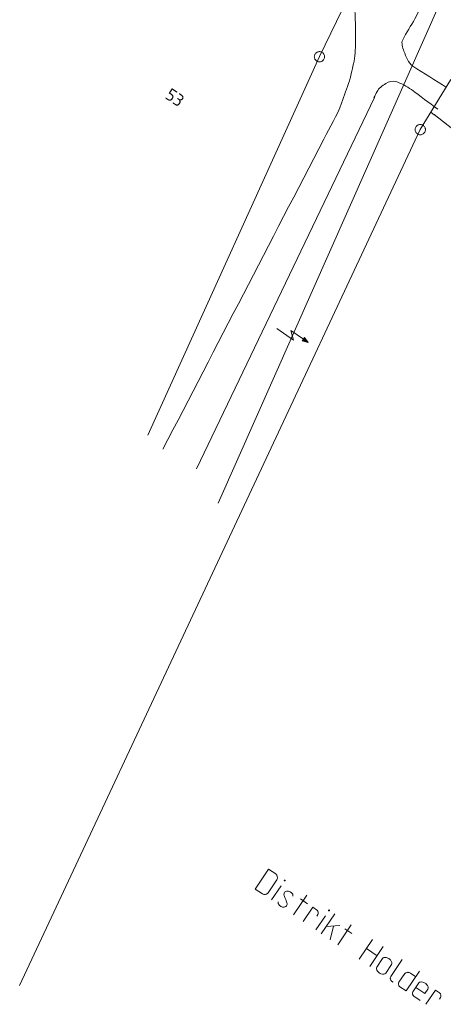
# Model space of a CAD drawing. Header units: metres. Extents: x 3425540 to 3446143, y 5432760 to 5444637.
# Tile 613 of 656: x 3444534 to 3444596, y 5435991 to 5436135. Entities that reach past the tile are written whole.
import ezdxf
from ezdxf.enums import TextEntityAlignment as Align

# ---------------------------------------------------------------- set-up
doc = ezdxf.new("R2010")
doc.units = ezdxf.units.M
doc.layers.add('B_Bestand', color=9, linetype='Continuous', lineweight=18)
doc.layers.add('B_Flurgrenzen', color=9, linetype='Continuous', lineweight=18)
doc.styles.get("Standard").update_dxf_attribs({"font": 'isocpeur.ttf'})

msp = doc.modelspace()

# ---------------------------------------------------------------- linework, layer by layer
at = {"layer": 'B_Bestand'}
for p, q in [((3444610.5, 5436171.24), (3444563.01, 5436064.22)), ((3444568.43, 5436007.91), (3444570.39, 5436010.81)), ((3444571.44, 5436010.1), (3444570.39, 5436010.81)), ((3444571.6, 5436009.26), (3444570.32, 5436007.37)), ((3444569.48, 5436007.2), (3444568.43, 5436007.91)), ((3444570.8, 5436006.31), (3444572.21, 5436008.39)), ((3444574.03, 5436004.13), (3444575.99, 5436007.02)), ((3444575.05, 5436006.46), (3444576.08, 5436005.77)), ((3444575.41, 5436003.19), (3444576.82, 5436005.27)), ((3444577.39, 5436004.88), (3444576.82, 5436005.27)), ((3444577.27, 5436001.93), (3444578.68, 5436004.01)), ((3444577.58, 5436004.19), (3444577.41, 5436003.94)), ((3444578.07, 5436001.39), (3444580.03, 5436004.29)), ((3444578.77, 5436002.42), (3444580.78, 5436002.59)), ((3444579.37, 5436000.51), (3444579.86, 5436002.51)), ((3444580.48, 5435999.77), (3444582.44, 5436002.67)), ((3444581.5, 5436002.11), (3444582.53, 5436001.41)), ((3444583.61, 5435997.65), (3444585.57, 5436000.55)), ((3444584.66, 5435999.21), (3444586.21, 5435998.16)), ((3444585.16, 5435996.6), (3444587.12, 5435999.5)), ((3444586.17, 5435996.52), (3444587.02, 5435997.78)), ((3444589.88, 5435997.64), (3444588.2, 5435995.15)), ((3444588.32, 5435996.9), (3444587.47, 5435995.64)), ((3444589.41, 5435994.3), (3444590.27, 5435995.58)), ((3444590.45, 5435993.03), (3444592.41, 5435995.93)), ((3444591.85, 5435995.11), (3444591.07, 5435995.63)), ((3444588.56, 5435994.31), (3444588.31, 5435994.48)), ((3444589.53, 5435993.65), (3444590.45, 5435993.03)), ((3444591.45, 5435992.92), (3444592.31, 5435994.2)), ((3444593.32, 5435991.09), (3444594.73, 5435993.17)), ((3444595.3, 5435992.78), (3444594.73, 5435993.17)), ((3444591.58, 5435992.27), (3444592.49, 5435991.65)), ((3444595.49, 5435992.08), (3444595.32, 5435991.83))]:
    msp.add_line(p, q, dxfattribs=at)
for points in [[(3444585.84, 5436123.4), (3444572.85, 5436096.32), (3444559.86, 5436069.23)], [(3444571.57, 5436089.68), (3444574, 5436087.96), (3444573.65, 5436089.41), (3444575.47, 5436088.13), (3444575.64, 5436088.37), (3444576.14, 5436087.65), (3444575.3, 5436087.88), (3444575.47, 5436088.13)], [(3444575.35, 5436087.9), (3444576.06, 5436087.71), (3444575.64, 5436088.31), (3444575.38, 5436087.93), (3444575.98, 5436087.77), (3444575.63, 5436088.25), (3444575.43, 5436087.95), (3444575.9, 5436087.83), (3444575.63, 5436088.19), (3444575.49, 5436087.97), (3444575.82, 5436087.89), (3444575.62, 5436088.12), (3444575.54, 5436087.99), (3444575.73, 5436087.94), (3444575.61, 5436088.06), (3444575.59, 5436088.01), (3444575.65, 5436088)], [(3444571.6, 5436009.26), (3444571.66, 5436009.39), (3444571.67, 5436009.51), (3444571.67, 5436009.61), (3444571.66, 5436009.69), (3444571.64, 5436009.76), (3444571.57, 5436009.95), (3444571.51, 5436010.02), (3444571.44, 5436010.1)], [(3444572.74, 5436009.22), (3444572.7, 5436009.22), (3444572.67, 5436009.17), (3444572.68, 5436009.13), (3444572.72, 5436009.1), (3444572.76, 5436009.11), (3444572.79, 5436009.15), (3444572.79, 5436009.19), (3444572.74, 5436009.22)], [(3444571.79, 5436006.04), (3444571.78, 5436005.88), (3444571.79, 5436005.81), (3444571.82, 5436005.75), (3444571.88, 5436005.64), (3444571.97, 5436005.52), (3444572.06, 5436005.46), (3444572.17, 5436005.38), (3444572.3, 5436005.33), (3444572.43, 5436005.27), (3444572.55, 5436005.26), (3444572.67, 5436005.28), (3444572.78, 5436005.3), (3444572.89, 5436005.36), (3444572.98, 5436005.44), (3444573.04, 5436005.53), (3444573.08, 5436005.64), (3444573.08, 5436005.7), (3444573.09, 5436005.8), (3444573.06, 5436005.91), (3444572.97, 5436006.17), (3444572.89, 5436006.39), (3444572.76, 5436006.65), (3444572.66, 5436006.95), (3444572.62, 5436007.08), (3444572.64, 5436007.2), (3444572.64, 5436007.26), (3444572.67, 5436007.34), (3444572.73, 5436007.43), (3444572.81, 5436007.51), (3444572.91, 5436007.55), (3444573.04, 5436007.59), (3444573.17, 5436007.6), (3444573.3, 5436007.58), (3444573.42, 5436007.53), (3444573.55, 5436007.48), (3444573.74, 5436007.35), (3444573.84, 5436007.25), (3444573.9, 5436007.14), (3444573.93, 5436006.99), (3444573.93, 5436006.95), (3444573.93, 5436006.85)], [(3444570.32, 5436007.37), (3444570.29, 5436007.32), (3444570.21, 5436007.24), (3444570.15, 5436007.21), (3444570.06, 5436007.18), (3444569.97, 5436007.14), (3444569.89, 5436007.12), (3444569.79, 5436007.12), (3444569.69, 5436007.13), (3444569.61, 5436007.15), (3444569.48, 5436007.2)], [(3444577.39, 5436004.88), (3444577.51, 5436004.77), (3444577.54, 5436004.71), (3444577.57, 5436004.66), (3444577.61, 5436004.57), (3444577.62, 5436004.49), (3444577.63, 5436004.35), (3444577.62, 5436004.29), (3444577.58, 5436004.19)], [(3444579.21, 5436004.85), (3444579.17, 5436004.84), (3444579.14, 5436004.8), (3444579.15, 5436004.76), (3444579.2, 5436004.73), (3444579.23, 5436004.73), (3444579.26, 5436004.78), (3444579.26, 5436004.82), (3444579.21, 5436004.85)], [(3444588.32, 5435996.9), (3444588.37, 5435997.03), (3444588.37, 5435997.13), (3444588.36, 5435997.2), (3444588.28, 5435997.39), (3444588.15, 5435997.58), (3444588.05, 5435997.68), (3444587.91, 5435997.77), (3444587.76, 5435997.84), (3444587.61, 5435997.91), (3444587.42, 5435997.93), (3444587.21, 5435997.91), (3444587.12, 5435997.88), (3444587.02, 5435997.78)], [(3444587.47, 5435995.64), (3444587.37, 5435995.54), (3444587.28, 5435995.51), (3444587.2, 5435995.49), (3444587, 5435995.49), (3444586.77, 5435995.55), (3444586.65, 5435995.6), (3444586.51, 5435995.69), (3444586.39, 5435995.81), (3444586.27, 5435995.92), (3444586.17, 5435996.09), (3444586.11, 5435996.29), (3444586.12, 5435996.39), (3444586.17, 5435996.52)], [(3444588.2, 5435995.15), (3444588.16, 5435995.04), (3444588.14, 5435994.96), (3444588.14, 5435994.86), (3444588.15, 5435994.82), (3444588.15, 5435994.78), (3444588.17, 5435994.71), (3444588.21, 5435994.61), (3444588.31, 5435994.48), (3444588.33, 5435994.46)], [(3444591.07, 5435995.63), (3444590.88, 5435995.73), (3444590.75, 5435995.75), (3444590.69, 5435995.76), (3444590.62, 5435995.74), (3444590.54, 5435995.73), (3444590.41, 5435995.68), (3444590.36, 5435995.65), (3444590.27, 5435995.58)], [(3444589.53, 5435993.65), (3444589.46, 5435993.73), (3444589.4, 5435993.8), (3444589.37, 5435993.9), (3444589.35, 5435993.97), (3444589.34, 5435994.01), (3444589.34, 5435994.11), (3444589.35, 5435994.17), (3444589.41, 5435994.3), (3444589.42, 5435994.32)], [(3444591.88, 5435993.56), (3444593.18, 5435992.68), (3444593.62, 5435993.32)], [(3444593.62, 5435993.32), (3444593.67, 5435993.45), (3444593.67, 5435993.55), (3444593.66, 5435993.62), (3444593.58, 5435993.81), (3444593.44, 5435994), (3444593.34, 5435994.1), (3444593.14, 5435994.24), (3444593.01, 5435994.29), (3444592.9, 5435994.33), (3444592.72, 5435994.36), (3444592.51, 5435994.33), (3444592.41, 5435994.3), (3444592.31, 5435994.2)], [(3444591.58, 5435992.27), (3444591.5, 5435992.35), (3444591.45, 5435992.42), (3444591.41, 5435992.51), (3444591.39, 5435992.59), (3444591.39, 5435992.63), (3444591.39, 5435992.73), (3444591.4, 5435992.79), (3444591.45, 5435992.92), (3444591.47, 5435992.94)], [(3444595.3, 5435992.78), (3444595.42, 5435992.66), (3444595.45, 5435992.61), (3444595.48, 5435992.56), (3444595.52, 5435992.47), (3444595.53, 5435992.39), (3444595.54, 5435992.25), (3444595.53, 5435992.19), (3444595.49, 5435992.08)]]:
    msp.add_lwpolyline(points, dxfattribs=at)
for points, knots in [([(3444596.35, 5436124.83), (3444594.71, 5436125.88), (3444593.07, 5436126.93), (3444591.42, 5436127.98), (3444590.72, 5436128.43), (3444590.46, 5436129.34), (3444590.14, 5436130.15), (3444589.94, 5436130.68), (3444589.71, 5436131.32), (3444589.95, 5436131.82), (3444590.45, 5436132.87), (3444591.19, 5436133.82), (3444591.72, 5436134.87), (3444595.51, 5436142.44), (3444599.37, 5436149.99), (3444603.04, 5436157.62), (3444606.07, 5436163.93), (3444608.98, 5436170.31), (3444612.08, 5436176.59), (3444617, 5436186.56), (3444621.92, 5436196.53), (3444626.84, 5436206.5)], [0, 0, 0, 0, 0.06261, 0.06261, 0.06261, 0.089562, 0.089562, 0.089562, 0.107617, 0.107617, 0.107617, 0.145425, 0.145425, 0.145425, 0.417617, 0.417617, 0.417617, 0.642669, 0.642669, 0.642669, 1, 1, 1, 1]), ([(3444564.2, 5436168.54), (3444565.6, 5436167.1), (3444566.99, 5436165.66), (3444568.39, 5436164.22), (3444570.37, 5436162.17), (3444572.22, 5436159.96), (3444573.71, 5436157.52), (3444574.71, 5436155.87), (3444575.63, 5436154.19), (3444576.56, 5436152.5), (3444577.77, 5436150.31), (3444578.95, 5436148.13), (3444580.1, 5436145.9), (3444581.41, 5436143.37), (3444582.31, 5436140.66), (3444582.76, 5436137.83), (3444583.07, 5436135.86), (3444583.1, 5436133.89), (3444583.06, 5436131.92), (3444583.04, 5436130.84), (3444583.1, 5436129.73), (3444582.85, 5436128.67), (3444582.63, 5436127.72), (3444582.42, 5436126.78), (3444582.2, 5436125.83)], [0, 0, 0, 0, 0.124267, 0.124267, 0.124267, 0.300857, 0.300857, 0.300857, 0.420185, 0.420185, 0.420185, 0.574869, 0.574869, 0.574869, 0.75044, 0.75044, 0.75044, 0.872612, 0.872612, 0.872612, 0.93989, 0.93989, 0.93989, 1, 1, 1, 1]), ([(3444582.2, 5436125.83), (3444581.81, 5436124.74), (3444581.41, 5436123.65), (3444581.02, 5436122.56), (3444580.37, 5436120.72), (3444579.34, 5436119.05), (3444578.45, 5436117.32), (3444570.62, 5436102.23), (3444562.8, 5436087.15), (3444554.97, 5436072.07)], [0, 0, 0, 0, 0.057723, 0.057723, 0.057723, 0.154526, 0.154526, 0.154526, 1, 1, 1, 1]), ([(3444585.76, 5436123.36), (3444585.91, 5436123.65), (3444586.06, 5436123.95), (3444586.21, 5436124.24), (3444586.47, 5436124.76), (3444586.95, 5436125.09), (3444587.49, 5436125.42), (3444587.95, 5436125.7), (3444588.51, 5436125.88), (3444588.96, 5436125.72), (3444589.74, 5436125.44), (3444590.54, 5436125.04), (3444591.23, 5436124.53), (3444592.51, 5436123.58), (3444593.79, 5436122.63), (3444595.07, 5436121.68)], [0, 0, 0, 0, 0.085219, 0.085219, 0.085219, 0.23572, 0.23572, 0.23572, 0.36581, 0.36581, 0.36581, 0.586514, 0.586514, 0.586514, 1, 1, 1, 1])]:
    msp.add_open_spline(points, degree=3, knots=knots, dxfattribs=at)
at = {"layer": 'B_Flurgrenzen'}
for p, q in [((3444590.09, 5436154.67), (3444577.82, 5436129.35)), ((3444577.82, 5436129.35), (3444552.77, 5436074.12)), ((3444592.52, 5436118.7), (3444596.97, 5436125.99)), ((3444594.07, 5436121.24), (3444594.59, 5436120.83)), ((3444594.54, 5436120.9), (3444644.36, 5436081.65)), ((3444534.07, 5435993.84), (3444592.52, 5436118.7))]:
    msp.add_line(p, q, dxfattribs=at)
for points in [[(3444578.56, 5436129.34), (3444578.55, 5436129.43), (3444578.54, 5436129.52), (3444578.51, 5436129.61), (3444578.47, 5436129.7), (3444578.41, 5436129.77), (3444578.35, 5436129.85), (3444578.29, 5436129.92), (3444578.21, 5436129.97), (3444578.13, 5436130.02), (3444578.04, 5436130.05), (3444577.95, 5436130.07), (3444577.86, 5436130.08), (3444577.76, 5436130.08), (3444577.67, 5436130.07), (3444577.58, 5436130.05), (3444577.49, 5436130.02), (3444577.41, 5436129.97), (3444577.33, 5436129.92), (3444577.27, 5436129.85), (3444577.21, 5436129.77), (3444577.15, 5436129.7), (3444577.11, 5436129.61), (3444577.08, 5436129.52), (3444577.07, 5436129.43), (3444577.06, 5436129.34), (3444577.07, 5436129.24), (3444577.08, 5436129.15), (3444577.11, 5436129.06), (3444577.15, 5436128.98), (3444577.21, 5436128.9), (3444577.27, 5436128.82), (3444577.33, 5436128.76), (3444577.41, 5436128.7), (3444577.49, 5436128.66), (3444577.58, 5436128.63), (3444577.67, 5436128.6), (3444577.76, 5436128.59), (3444577.86, 5436128.59), (3444577.95, 5436128.6), (3444578.04, 5436128.63), (3444578.13, 5436128.66), (3444578.21, 5436128.7), (3444578.29, 5436128.76), (3444578.35, 5436128.82), (3444578.41, 5436128.9), (3444578.47, 5436128.98), (3444578.51, 5436129.06), (3444578.54, 5436129.15), (3444578.55, 5436129.24), (3444578.56, 5436129.34)], [(3444593.27, 5436118.7), (3444593.26, 5436118.79), (3444593.24, 5436118.88), (3444593.22, 5436118.97), (3444593.17, 5436119.06), (3444593.12, 5436119.13), (3444593.06, 5436119.21), (3444593, 5436119.28), (3444592.92, 5436119.33), (3444592.84, 5436119.38), (3444592.75, 5436119.41), (3444592.66, 5436119.43), (3444592.57, 5436119.44), (3444592.47, 5436119.44), (3444592.38, 5436119.43), (3444592.29, 5436119.41), (3444592.2, 5436119.38), (3444592.12, 5436119.33), (3444592.04, 5436119.28), (3444591.98, 5436119.21), (3444591.92, 5436119.13), (3444591.86, 5436119.06), (3444591.82, 5436118.97), (3444591.79, 5436118.88), (3444591.77, 5436118.79), (3444591.77, 5436118.7), (3444591.77, 5436118.6), (3444591.79, 5436118.51), (3444591.82, 5436118.42), (3444591.86, 5436118.34), (3444591.92, 5436118.26), (3444591.98, 5436118.18), (3444592.04, 5436118.12), (3444592.12, 5436118.06), (3444592.2, 5436118.02), (3444592.29, 5436117.99), (3444592.38, 5436117.96), (3444592.47, 5436117.95), (3444592.57, 5436117.95), (3444592.66, 5436117.96), (3444592.75, 5436117.99), (3444592.84, 5436118.02), (3444592.92, 5436118.06), (3444593, 5436118.12), (3444593.06, 5436118.18), (3444593.12, 5436118.26), (3444593.17, 5436118.34), (3444593.22, 5436118.42), (3444593.24, 5436118.51), (3444593.26, 5436118.6), (3444593.27, 5436118.7)]]:
    msp.add_lwpolyline(points, dxfattribs=at)

# ---------------------------------------------------------------- texts
msp.add_text('53', height=1.8, rotation=325.9469, dxfattribs=at).set_placement((3444556.72, 5436123.39), align=Align.MIDDLE)

doc.saveas('drawing.dxf')
